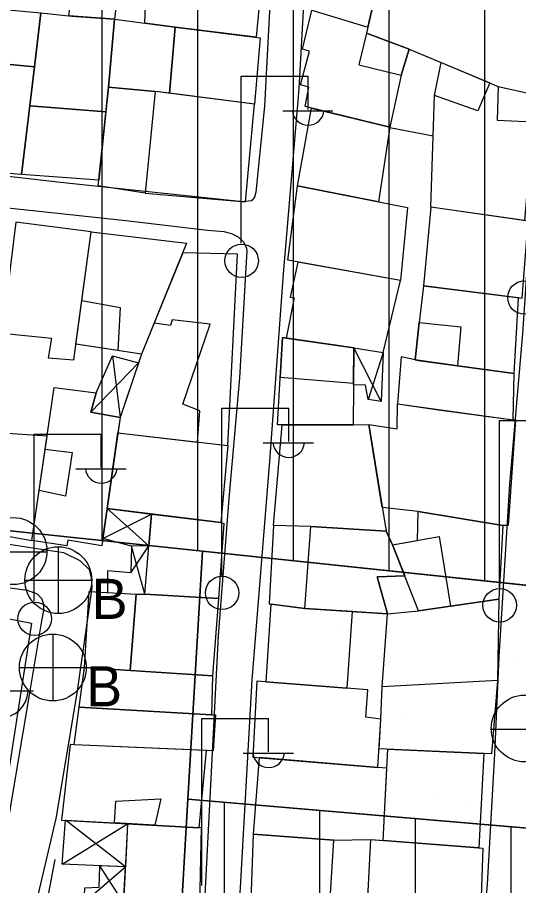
# Model space of a CAD drawing. Extents: x 417997 to 421451, y 4451742 to 4455216.
# Drawn here: x 420437.8 to 420490.2, y 4452682.6 to 4452773.5 of the extents above; entities that cross this region are included whole.
import ezdxf

# ---------------------------------------------------------------- set-up
doc = ezdxf.new("R2010")
doc.units = 0
for name, color, linetype in [('ADA', 7, 'Continuous'), ('B_Mesken', 7, 'Continuous'), ('B_Sundurma', 7, 'Continuous'), ('B_Teras', 7, 'Continuous'), ('Default', 7, 'Continuous'), ('PL_AYA_PARK_DINLENME', 7, 'Continuous'), ('PL_KON_MEV_350', 7, 'Continuous'), ('PL_SAY_ILKOGRETIM', 7, 'Continuous'), ('S_Cad_Sok_Lambasi', 7, 'Continuous'), ('S_Elektrik_Diregi', 7, 'Continuous'), ('S_Rogar_Kapagi', 7, 'Continuous'), ('S_Rogar_Kapagi_Buski', 7, 'Continuous'), ('Sinir_Duvar_tek_tarafa_ait', 7, 'Continuous'), ('TR_ILKEGITIM', 7, 'Continuous'), ('TR_ORTAYOGUNKONUT', 7, 'Continuous'), ('TR_PARKALANI', 7, 'Continuous'), ('Yol_Sose', 7, 'Continuous')]:
    doc.layers.add(name, color=color, linetype=linetype)

# ---------------------------------------------------------------- blocks, each defined once
blk = doc.blocks.new('POINT_DISPLAY')
at = {"layer": 'Default'}
blk.add_line((0, 0), (0, 0), dxfattribs=at)

msp = doc.modelspace()

# ---------------------------------------------------------------- linework, layer by layer
at = {"layer": 'ADA'}
for p, q in [((420457.126, 4452717.637), (420376.655, 4452726.126)), ((420457.126, 4452717.637), (420376.655, 4452726.126)), ((420455.617, 4452691.677), (420457.126, 4452717.637)), ((420455.617, 4452691.677), (420457.126, 4452717.637)), ((420522.586, 4452710.731), (420457.126, 4452717.637)), ((420522.586, 4452710.731), (420457.126, 4452717.637)), ((420451.746, 4452625.102), (420455.617, 4452691.677)), ((420451.746, 4452625.102), (420455.617, 4452691.677)), ((420455.617, 4452691.677), (420520.569, 4452686.129)), ((420455.617, 4452691.677), (420520.569, 4452686.129))]:
    msp.add_line(p, q, dxfattribs=at)
at = {"layer": 'B_Mesken'}
for points in [[(420442.148, 4452790.362), (420449.888, 4452789.299), (420448.868, 4452781.034), (420448.607, 4452778.914), (420447.918, 4452773.321), (420443.138, 4452773.675), (420443.472, 4452775.985), (420440.444, 4452776.509)], [(420493.964, 4452780.809), (420489.8, 4452781.546), (420480.642, 4452782.813), (420480.259, 4452779.884), (420477.69, 4452780.114), (420477.114, 4452775.177), (420475.129, 4452775.522), (420474.287, 4452771.863), (420478.747, 4452770.166), (420482.103, 4452768.777), (420488.074, 4452766.272), (420492.306, 4452765.321)], [(420463.509, 4452779.606), (420462.762, 4452771.413), (420454.266, 4452772.473), (420451.104, 4452772.895), (420451.311, 4452778.587), (420448.593, 4452778.802), (420448.868, 4452781.034), (420455.073, 4452780.262)], [(420469.018, 4452780.908), (420468.57, 4452774.24), (420474.431, 4452772.488), (420475.129, 4452775.522), (420476.115, 4452779.973)], [(420432.191, 4452774.702), (420440.216, 4452773.993), (420439.548, 4452768.317), (420431.545, 4452769.077)], [(420440.216, 4452773.993), (420443.478, 4452773.639), (420447.918, 4452773.321), (420447.302, 4452766.181), (420447.302, 4452766.181), (420447.033, 4452763.599), (420439.057, 4452764.254), (420439.548, 4452768.317)], [(420468.57, 4452774.24), (420474.431, 4452772.488), (420474.287, 4452771.863), (420478.747, 4452770.166), (420477.925, 4452767.461), (420476.727, 4452761.999), (420467.866, 4452764.167), (420468.274, 4452766.207), (420467.39, 4452766.433), (420468.32, 4452769.966), (420467.61, 4452770.166)], [(420454.266, 4452772.473), (420453.687, 4452765.555), (420452.176, 4452765.749), (420447.302, 4452766.181), (420447.918, 4452773.321)], [(420454.266, 4452772.473), (420463.179, 4452771.361), (420462.587, 4452764.415), (420453.687, 4452765.555)], [(420431.545, 4452769.077), (420439.548, 4452768.317), (420438.188, 4452757.061), (420430.276, 4452757.682), (420430.314, 4452758.359)], [(420481.017, 4452753.643), (420481.414, 4452765.329), (420482.103, 4452768.777), (420488.074, 4452766.272), (420487.959, 4452762.745), (420491.68, 4452762.55), (420490.818, 4452752.236)], [(420447.302, 4452766.181), (420452.176, 4452765.749), (420451.13, 4452755.099), (420446.23, 4452755.881)], [(420461.635, 4452754.208), (420462.587, 4452764.415), (420452.176, 4452765.749), (420451.13, 4452755.099)], [(420439.057, 4452764.254), (420447.033, 4452763.599), (420446.292, 4452756.476), (420438.188, 4452757.061)], [(420467.08, 4452755.884), (420468.541, 4452764.002), (420476.727, 4452761.999), (420476.747, 4452761.999), (420475.562, 4452754.2)], [(420478.586, 4452753.599), (420477.849, 4452745.975), (420466.065, 4452748.076), (420467.08, 4452755.884)], [(420481.017, 4452753.643), (420480.238, 4452745.4), (420490.56, 4452744.108), (420491.197, 4452752.182)], [(420437.605, 4452752.049), (420436.175, 4452740.436), (420441.342, 4452739.916), (420440.992, 4452737.859), (420443.674, 4452737.643), (420445.501, 4452751.04)], [(420445.501, 4452751.04), (420455.48, 4452749.858), (420450.741, 4452738.232), (420443.9, 4452739.303)], [(420459.791, 4452728.679), (420460.808, 4452748.7), (420455.073, 4452748.86), (420450.741, 4452738.232), (420448.521, 4452731.603), (420448.293, 4452730.015)], [(420467.096, 4452747.893), (420466.316, 4452744.221), (420466.72, 4452744.129), (420465.882, 4452739.932), (420472.963, 4452738.916), (420476.047, 4452738.434), (420477.849, 4452745.975)], [(420489.755, 4452736.215), (420490.183, 4452744.155), (420480.238, 4452745.4), (420479.805, 4452741.566), (420479.383, 4452737.658), (420479.682, 4452737.597), (420483.824, 4452737.029)], [(420465.502, 4452739.987), (420472.963, 4452738.916), (420472.889, 4452730.86), (420464.999, 4452730.862)], [(420477.931, 4452737.952), (420477.524, 4452733.044), (420481.817, 4452732.409), (420489.647, 4452731.375), (420489.755, 4452736.215), (420479.682, 4452737.597)], [(420441.607, 4452734.764), (420446.023, 4452734.193), (420445.461, 4452732.161), (420448.521, 4452731.603), (420446.595, 4452718.195), (420443.053, 4452718.791), (420442.952, 4452718.194), (420439.292, 4452718.756)], [(420489.647, 4452731.375), (420489.88, 4452731.383), (420489.116, 4452720.326), (420488.556, 4452720.329), (420479.711, 4452721.771), (420475.935, 4452722.199), (420474.531, 4452730.879), (420477.487, 4452730.425), (420477.524, 4452733.044)], [(420464.574, 4452720.32), (420465.478, 4452730.862), (420472.889, 4452730.86), (420474.531, 4452730.879), (420476.338, 4452719.705), (420468.474, 4452720.196)], [(420433.295, 4452719.817), (420439.292, 4452718.756), (420440.87, 4452729.665), (420434.596, 4452730.083)], [(420448.293, 4452730.015), (420459.791, 4452728.679), (420459.058, 4452720.63), (420447.153, 4452722.077)], [(420451.092, 4452713.133), (420451.785, 4452721.514), (420459.058, 4452720.63), (420459.364, 4452720.522), (420458.82, 4452712.658)], [(420488.556, 4452720.329), (420488.141, 4452712.595), (420488.141, 4452712.595), (420488.141, 4452712.595), (420483.064, 4452711.857), (420479.742, 4452711.374), (420477.019, 4452718.275), (420479.635, 4452718.752), (420479.711, 4452721.771)], [(420464.099, 4452712.105), (420467.829, 4452711.628), (420476.477, 4452711.058), (420475.413, 4452714.929), (420478.298, 4452715.035), (420477.019, 4452718.275), (420476.338, 4452719.705), (420468.474, 4452720.196), (420464.574, 4452720.32)], [(420450.196, 4452713.132), (420449.569, 4452705.143), (420444.792, 4452705.459), (420445.269, 4452713.389)], [(420458.82, 4452712.658), (420458.175, 4452704.573), (420449.569, 4452705.143), (420450.196, 4452713.132), (420451.092, 4452713.133)], [(420487.983, 4452704.094), (420487.353, 4452696.398), (420475.613, 4452696.944), (420475.801, 4452700.031), (420475.922, 4452703.413), (420476.477, 4452711.058), (420479.742, 4452711.374), (420483.064, 4452711.857), (420488.141, 4452712.595)], [(420472.261, 4452703.277), (420472.828, 4452711.298), (420467.829, 4452711.628), (420464.3, 4452712.079), (420463.762, 4452703.939)], [(420458.175, 4452704.573), (420458.078, 4452700.507), (420444.226, 4452701.295), (420444.792, 4452705.459)], [(420462.832, 4452704.011), (420462.397, 4452696.071), (420475.493, 4452694.983), (420475.801, 4452700.031), (420474.225, 4452700.244), (420474.427, 4452703.108)], [(420458.078, 4452700.507), (420458.484, 4452700.492), (420458.264, 4452696.741), (420443.726, 4452697.341), (420444.226, 4452701.295)], [(420443.726, 4452697.341), (420443.301, 4452697.376), (420442.38, 4452689.485), (420456.793, 4452688.677), (420457.568, 4452696.77)], [(420476.046, 4452687.334), (420476.52, 4452696.902), (420486.578, 4452696.434), (420486.05, 4452686.584)], [(420463.072, 4452696.015), (420462.446, 4452687.992), (420470.868, 4452687.359), (420474.747, 4452687.431), (420476.046, 4452687.334), (420476.422, 4452694.919), (420475.493, 4452694.983)], [(420449.308, 4452689.097), (420448.875, 4452680.782), (420456.862, 4452680.587), (420457.028, 4452688.718), (420456.793, 4452688.677)], [(420462.446, 4452687.992), (420462.147, 4452680.089), (420470.39, 4452679.536), (420470.868, 4452687.359)], [(420474.747, 4452687.431), (420486.447, 4452686.554), (420486.187, 4452678.36), (420485.784, 4452678.451), (420480.548, 4452678.805), (420474.311, 4452679.301)]]:
    msp.add_lwpolyline(points, close=True, dxfattribs=at)
at = {"layer": 'B_Sundurma'}
for p, q in [((420475.814, 4452733.297), (420472.963, 4452738.916)), ((420447.725, 4452738.072), (420448.521, 4452731.603)), ((420476.047, 4452738.434), (420474.452, 4452733.498)), ((420450.441, 4452737.337), (420445.461, 4452732.161)), ((420446.702, 4452718.936), (420451.785, 4452721.514)), ((420447.153, 4452722.077), (420451.51, 4452718.193)), ((420449.652, 4452715.366), (420451.51, 4452718.193)), ((420451.092, 4452713.133), (420449.701, 4452718.163)), ((420442.453, 4452684.869), (420449.308, 4452689.097)), ((420449.072, 4452684.575), (420442.821, 4452689.461)), ((420444.724, 4452680.842), (420449.072, 4452684.575)), ((420446.372, 4452684.695), (420448.875, 4452680.782))]:
    msp.add_line(p, q, dxfattribs=at)
for points in [[(420476.047, 4452738.434), (420475.814, 4452733.297), (420474.452, 4452733.498), (420474.197, 4452734.987), (420472.927, 4452735.045), (420472.929, 4452735.205), (420472.963, 4452738.916)], [(420447.725, 4452738.072), (420450.441, 4452737.337), (420448.521, 4452731.603), (420445.461, 4452732.161), (420446.023, 4452734.193)], [(420449.701, 4452718.163), (420446.702, 4452718.936), (420447.153, 4452722.077), (420451.785, 4452721.514), (420451.51, 4452718.193)], [(420447.212, 4452715.577), (420447.215, 4452713.287), (420450.196, 4452713.132), (420451.092, 4452713.133), (420451.51, 4452718.193), (420449.701, 4452718.163), (420449.652, 4452715.366)], [(420449.072, 4452684.575), (420442.453, 4452684.869), (420442.821, 4452689.461), (420447.944, 4452689.173), (420449.308, 4452689.097)], [(420446.372, 4452684.695), (420446.293, 4452682.436), (420444.786, 4452682.354), (420444.724, 4452680.842), (420445.062, 4452680.875), (420448.875, 4452680.782), (420449.072, 4452684.575)]]:
    msp.add_lwpolyline(points, close=True, dxfattribs=at)
at = {"layer": 'B_Teras'}
for points in [[(420474.287, 4452771.863), (420473.5, 4452768.535), (420477.925, 4452767.461), (420478.747, 4452770.166)], [(420487.182, 4452766.646), (420485.927, 4452763.71), (420481.414, 4452765.329), (420482.103, 4452768.777)], [(420448.52, 4452743.135), (420448.266, 4452738.62), (420443.9, 4452739.303), (420444.522, 4452743.864)], [(420456.621, 4452729.047), (420456.851, 4452732.332), (420455.076, 4452733.015), (420457.925, 4452741.395), (420453.954, 4452741.826), (420453.782, 4452741.256), (420452.076, 4452741.508), (420450.741, 4452738.232), (420450.441, 4452737.337), (420448.521, 4452731.603), (420448.293, 4452730.015)], [(420479.383, 4452737.658), (420479.805, 4452741.566), (420484.17, 4452741.094), (420483.824, 4452737.029)], [(420465.273, 4452735.834), (420472.929, 4452735.205), (420472.963, 4452738.916), (420465.502, 4452739.987)], [(420443.491, 4452727.953), (420442.793, 4452723.386), (420440.049, 4452723.993), (420440.674, 4452728.308)], [(420468.474, 4452720.196), (420476.338, 4452719.705), (420477.019, 4452718.275), (420478.298, 4452715.035), (420475.413, 4452714.929), (420476.477, 4452711.058), (420467.829, 4452711.628)], [(420481.905, 4452719.166), (420483.064, 4452711.857), (420479.742, 4452711.374), (420477.019, 4452718.275)], [(420476.477, 4452711.058), (420479.742, 4452711.374), (420483.064, 4452711.857), (420488.141, 4452712.595), (420487.983, 4452704.094), (420475.922, 4452703.413)], [(420448.082, 4452691.457), (420452.779, 4452691.688), (420452.157, 4452688.937), (420447.944, 4452689.173)]]:
    msp.add_lwpolyline(points, close=True, dxfattribs=at)
at = {"layer": 'PL_AYA_PARK_DINLENME'}
msp.add_lwpolyline([(420522.586, 4452710.731), (420520.569, 4452686.129), (420455.617, 4452691.677), (420457.126, 4452717.637)], close=True, dxfattribs=at)
msp.add_lwpolyline([(420522.586, 4452710.731), (420520.569, 4452686.129), (420455.617, 4452691.677), (420457.126, 4452717.637)], close=True, dxfattribs=at)
at = {"layer": 'PL_KON_MEV_350'}
for points in [[(420611.573, 4452850.723), (420609.16, 4452682.739), (420582.626, 4452685.788), (420554.318, 4452686.645), (420552.77, 4452707.547), (420522.586, 4452710.731), (420457.126, 4452717.637), (420376.655, 4452726.126), (420385.138, 4452799.106), (420464.625, 4452792.442), (420467.865, 4452834.024), (420534.09, 4452851.94), (420541.854, 4452853.908), (420549.676, 4452855.626), (420557.55, 4452857.092), (420565.467, 4452858.306), (420573.418, 4452859.265), (420581.396, 4452859.969), (420589.393, 4452860.417), (420597.399, 4452860.609), (420601.717, 4452860.643)], [(420520.068, 4452608.277), (420497.191, 4452570.948), (420449.423, 4452575.558), (420451.746, 4452625.102), (420455.617, 4452691.677), (420520.569, 4452686.129), (420532.643, 4452685.097), (420531.446, 4452620.493), (420529.769, 4452619.229), (420528.157, 4452617.882), (420526.614, 4452616.457), (420525.144, 4452614.956), (420523.751, 4452613.383), (420522.439, 4452611.743), (420521.21, 4452610.04)]]:
    msp.add_lwpolyline(points, close=True, dxfattribs=at)
at = {"layer": 'PL_SAY_ILKOGRETIM'}
msp.add_lwpolyline([(420364.656, 4452632.456), (420376.655, 4452726.126), (420457.126, 4452717.637), (420455.617, 4452691.677), (420451.746, 4452625.102)], close=True, dxfattribs=at)
msp.add_lwpolyline([(420364.656, 4452632.456), (420376.655, 4452726.126), (420457.126, 4452717.637), (420455.617, 4452691.677), (420451.746, 4452625.102)], close=True, dxfattribs=at)
at = {"layer": 'S_Cad_Sok_Lambasi'}
msp.add_line((420432.462, 4452703.003), (420439.462, 4452703.003), dxfattribs=at)
msp.add_arc((420435.962, 4452703.108), 2.929, 183.298, 356.90719, dxfattribs=at)
at = {"layer": 'S_Elektrik_Diregi'}
for p, q in [((420461.191, 4452749.861), (420461.191, 4452767.361)), ((420461.191, 4452767.361), (420468.191, 4452767.361)), ((420468.191, 4452763.861), (420468.191, 4452767.361)), ((420465.531, 4452763.721), (420470.781, 4452763.721)), ((420459.152, 4452715.092), (420459.152, 4452732.592)), ((420459.152, 4452732.592), (420466.152, 4452732.592)), ((420466.152, 4452729.092), (420466.152, 4452732.592)), ((420488.191, 4452713.792), (420488.191, 4452731.292)), ((420488.191, 4452731.292), (420495.191, 4452731.292)), ((420439.544, 4452712.388), (420439.544, 4452729.888)), ((420439.544, 4452729.888), (420446.544, 4452729.888)), ((420446.544, 4452726.388), (420446.544, 4452729.888)), ((420463.492, 4452728.952), (420468.742, 4452728.952)), ((420443.884, 4452726.248), (420449.134, 4452726.248)), ((420457.057, 4452682.617), (420457.057, 4452700.117)), ((420457.057, 4452700.117), (420464.057, 4452700.117)), ((420464.057, 4452696.617), (420464.057, 4452700.117)), ((420461.397, 4452696.477), (420466.647, 4452696.477))]:
    msp.add_line(p, q, dxfattribs=at)
for centre in [(420461.227, 4452748.026), (420490.818, 4452744.17), (420459.188, 4452713.257), (420488.227, 4452711.957), (420439.58, 4452710.552)]:
    msp.add_circle(centre, 1.75, dxfattribs=at)
for centre in [(420468.192, 4452763.874), (420466.153, 4452729.105), (420446.545, 4452726.401), (420464.058, 4452696.63)]:
    msp.add_arc(centre, 1.658, 184.83843, 355.14641, dxfattribs=at)
at = {"layer": 'S_Rogar_Kapagi'}
for p, q in [((420433.852, 4452717.571), (420440.852, 4452717.571)), ((420487.326, 4452699.002), (420494.326, 4452699.002))]:
    msp.add_line(p, q, dxfattribs=at)
for centre in [(420437.369, 4452717.635), (420490.843, 4452699.066)]:
    msp.add_circle(centre, 3.5, dxfattribs=at)
at = {"layer": 'S_Rogar_Kapagi_Buski'}
for p, q in [((420442.051, 4452718.094), (420442.051, 4452711.094)), ((420438.551, 4452714.594), (420445.551, 4452714.594)), ((420441.481, 4452708.944), (420441.481, 4452701.944)), ((420437.981, 4452705.444), (420444.981, 4452705.444))]:
    msp.add_line(p, q, dxfattribs=at)
for centre in [(420442.051, 4452714.594), (420441.481, 4452705.444)]:
    msp.add_circle(centre, 3.5, dxfattribs=at)
at = {"layer": 'Sinir_Duvar_tek_tarafa_ait'}
for points in [[(420476.74, 4452761.957), (420481.271, 4452761.11)], [(420436.745, 4452710.588), (420439.258, 4452710.105), (420436.051, 4452689.318), (420432.025, 4452670.04), (420424.036, 4452647.445)], [(420438.11, 4452666.25), (420441.735, 4452685.345)]]:
    msp.add_lwpolyline(points, dxfattribs=at)
at = {"layer": 'TR_ORTAYOGUNKONUT'}
for p, q in [((420486.655, 4452714.522), (420486.655, 4452839.107)), ((420486.655, 4452714.522), (420486.655, 4452839.107)), ((420476.655, 4452715.577), (420476.655, 4452836.402)), ((420476.655, 4452715.577), (420476.655, 4452836.402)), ((420466.655, 4452716.632), (420466.655, 4452818.49)), ((420466.655, 4452716.632), (420466.655, 4452818.49)), ((420446.655, 4452718.742), (420446.655, 4452793.949)), ((420446.655, 4452718.742), (420446.655, 4452793.949)), ((420456.655, 4452717.687), (420456.655, 4452793.111)), ((420456.655, 4452717.687), (420456.655, 4452793.111)), ((420459.423, 4452574.593), (420459.423, 4452691.352)), ((420459.423, 4452574.593), (420459.423, 4452691.352)), ((420469.423, 4452660.499), (420469.423, 4452690.498)), ((420469.423, 4452660.499), (420469.423, 4452690.498)), ((420479.423, 4452666.357), (420479.423, 4452689.644)), ((420479.423, 4452666.357), (420479.423, 4452689.644)), ((420489.423, 4452667.297), (420489.423, 4452688.789)), ((420489.423, 4452667.297), (420489.423, 4452688.789))]:
    msp.add_line(p, q, dxfattribs=at)
at = {"layer": 'Yol_Sose'}
for points in [[(420468.149, 4452783.055), (420467.208, 4452766.027), (420465.59, 4452746.66), (420464.143, 4452727.051), (420462.291, 4452704.147), (420460.886, 4452679.304)], [(420488.173, 4452706.574), (420489.295, 4452724.63), (420490.655, 4452740.412), (420491.917, 4452758.922), (420492.812, 4452769.645), (420494.477, 4452780.756)], [(420464.293, 4452776.825), (420463.639, 4452764.189), (420462.719, 4452755.192), (420462.581, 4452754.675), (420462.269, 4452754.307), (420461.372, 4452754.198), (420442.275, 4452756.225), (420420.096, 4452758.749), (420395.64, 4452761.577), (420384.11, 4452762.815), (420382.894, 4452763.112), (420382.23, 4452763.446), (420381.917, 4452763.724), (420381.836, 4452764.037), (420381.966, 4452765.337), (420383.859, 4452780.087)], [(420434.477, 4452753.816), (420449.1, 4452752.253), (420457.648, 4452751.226), (420459.371, 4452751.093), (420460.181, 4452750.893), (420460.884, 4452750.542), (420461.44, 4452750.004), (420461.753, 4452749.35), (420461.779, 4452749.062), (420460.999, 4452735.765), (420459.882, 4452723.131), (420458.775, 4452708.747), (420458.085, 4452695.185), (420457.379, 4452681.615)], [(420439.027, 4452677.75), (420441.838, 4452689.642), (420444.012, 4452702.762), (420445.223, 4452711.066), (420445.61, 4452713.829), (420445.536, 4452714.853), (420445.313, 4452715.656), (420444.352, 4452716.619), (420442.628, 4452717.454), (420440.734, 4452717.742), (420430.725, 4452719.255)], [(420433.05, 4452671.226), (420436.172, 4452685.551), (420439.058, 4452702.802), (420440.337, 4452710.345), (420440.526, 4452711.43), (420440.539, 4452711.993), (420440.376, 4452712.605), (420439.889, 4452713.123), (420438.844, 4452713.496), (420436.967, 4452713.767), (420422.908, 4452715.574)], [(420487.701, 4452696.403), (420488.173, 4452706.574)], [(420485.537, 4452665.622), (420486.937, 4452682.781), (420487.701, 4452696.403)]]:
    msp.add_lwpolyline(points, dxfattribs=at)

# ---------------------------------------------------------------- block references
at = {"layer": 'TR_ILKEGITIM', "xscale": 0.1, "yscale": 0.10000000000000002}
for p in [(420444.656, 4452705.102), (420444.656, 4452705.102), (420444.656, 4452685.102), (420444.656, 4452685.102)]:
    msp.add_blockref('POINT_DISPLAY', p, dxfattribs=at)
at = {"layer": 'TR_PARKALANI', "xscale": 0.1, "yscale": 0.10000000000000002}
for p in [(420476.257, 4452713.448), (420476.257, 4452713.448), (420490.163, 4452712.324), (420490.163, 4452712.324), (420486.612, 4452711.902), (420486.612, 4452711.902), (420460.617, 4452711.129), (420460.617, 4452711.129), (420471.84, 4452709.298), (420471.84, 4452709.298), (420457.068, 4452706.693), (420457.068, 4452706.693), (420490.161, 4452705.919), (420490.161, 4452705.919), (420478.5, 4452700.318), (420478.5, 4452700.318), (420463.728, 4452697.713), (420463.728, 4452697.713), (420481.27, 4452691.808), (420481.27, 4452691.808), (420485.161, 4452691.338), (420485.161, 4452691.338), (420487.556, 4452691.147), (420487.556, 4452691.147)]:
    msp.add_blockref('POINT_DISPLAY', p, dxfattribs=at)

# ---------------------------------------------------------------- texts
at = {"layer": 'S_Rogar_Kapagi_Buski'}
for p in [(420445.551, 4452710.53), (420444.981, 4452701.38)]:
    msp.add_text('B', height=4.2, dxfattribs=at).set_placement(p)

doc.saveas('drawing.dxf')
